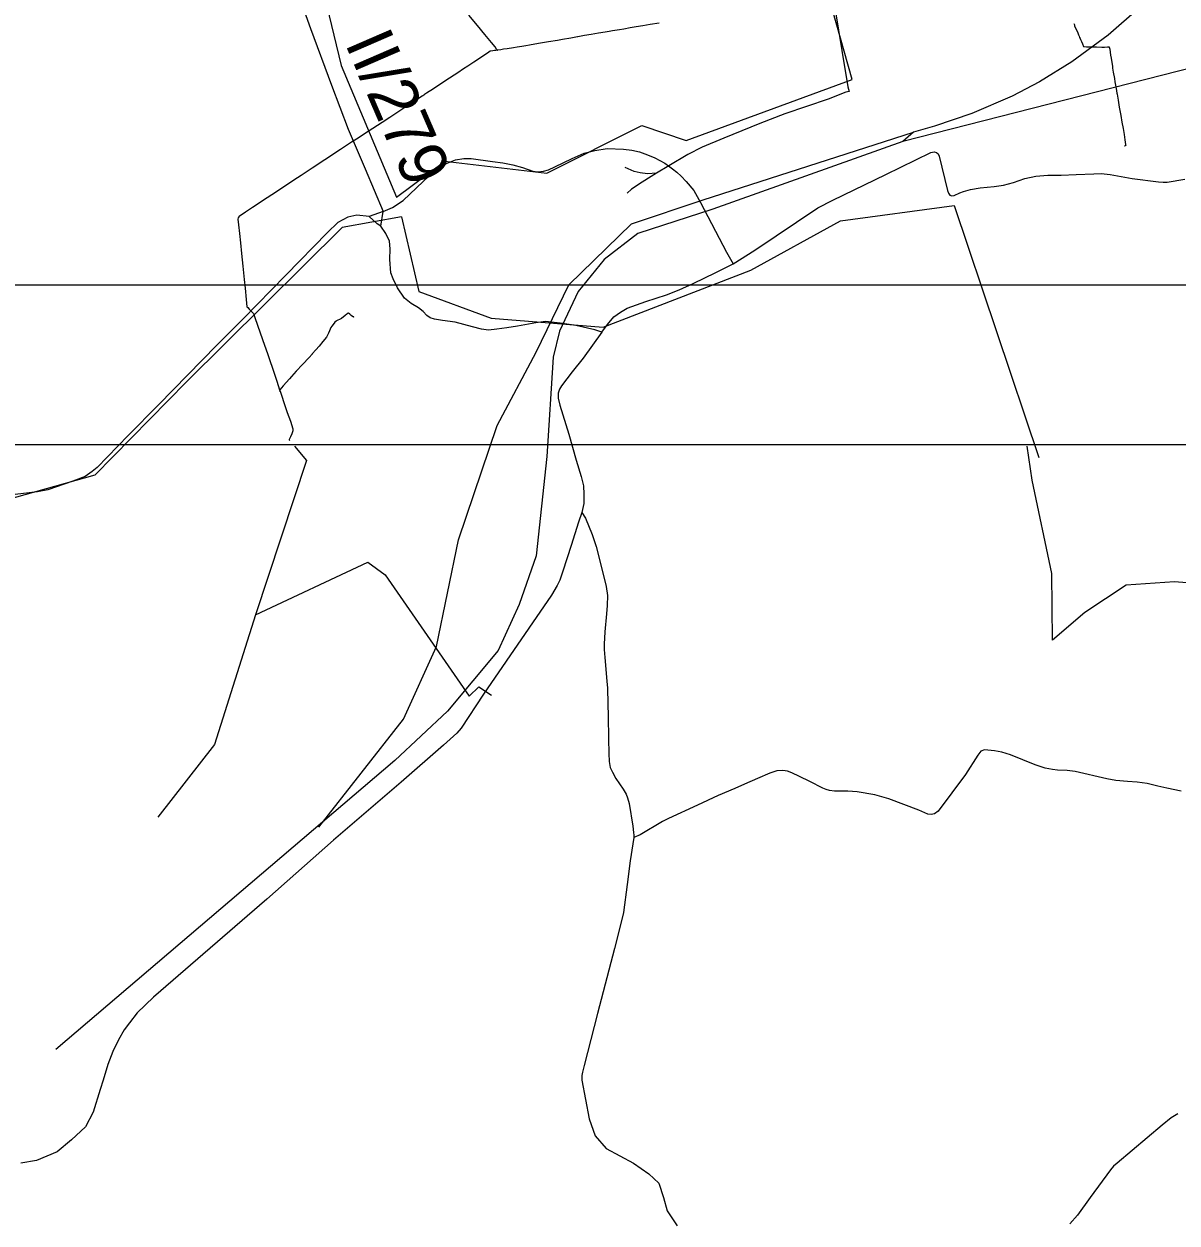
# Model space of a CAD drawing. Extents: x -789162 to -606354, y -1062736 to -945481.
# Drawn here: x -692129 to -688512, y -998419 to -994659 of the extents above; entities that cross this region are included whole.
import ezdxf

# ---------------------------------------------------------------- set-up
doc = ezdxf.new("R2010")
doc.units = 0
for name, color, linetype in [('_Rámeček', 7, 'Continuous'), ('_SIRSI VZTAHY_CYKLOTRASY MISTNI S', 7, 'Continuous'), ('_SIRSI VZTAHY_SILNICE I a II TRIDY_STAV POPIS', 7, 'Continuous'), ('_SIRSI VZTAHY_SILNICE II TRIDY_STAV', 7, 'Continuous'), ('_SIRSI VZTAHY_SILNICE III TRIDY_STAV', 7, 'Continuous'), ('_SIRSI VZTAHY_VTL PLYNOVOD', 7, 'Continuous'), ('_SIRSI VZTAHY_ZELEZNICE NAVRH', 7, 'Continuous')]:
    doc.layers.add(name, color=color, linetype=linetype)

msp = doc.modelspace()

# ---------------------------------------------------------------- linework, layer by layer
at = {"layer": '_Rámeček'}
msp.add_line((-694376.9, -995477.3), (-674375.7, -995477.3), dxfattribs=at)
msp.add_lwpolyline([(-673887.2, -995977.3), (-673887.2, -966277.3), (-694887.2, -966277.3), (-694887.2, -995977.3)], close=True, dxfattribs=at)
at = {"layer": '_SIRSI VZTAHY_CYKLOTRASY MISTNI S'}
for points in [[(-691391.6, -993801.1), (-691200.1, -993890.9), (-691164.2, -994022.6), (-691248, -994316.1), (-691134.3, -994789.2), (-690960.7, -995202.4), (-690809.2, -995089), (-690488.5, -995126.2), (-690191.2, -994977.4), (-690051.8, -995023.9), (-689531.3, -994833.2), (-689666.1, -994354.3), (-689833.4, -994028.8), (-689985.2, -993902.9), (-689620.2, -993717.2), (-689440.6, -993375.9), (-689255.1, -993214.2)], [(-686688.1, -994819.6), (-686929.8, -994832.8), (-687227.1, -994838.2), (-687336, -994854.1), (-687798, -994883.3), (-688111.3, -994957.7), (-688262.7, -995050.7), (-688121.9, -995473.2), (-688114, -995627.3), (-687952, -996047.1), (-687933.4, -996201.2), (-687957.3, -996339.4), (-688143.2, -996350), (-688270.6, -996384.6), (-688390.1, -996419.1), (-688520.2, -996408.5), (-688671.6, -996419.1), (-688801.7, -996504.1), (-688902.6, -996591.8), (-688905.2, -996381.9), (-688966.3, -996089.6), (-688982.2, -995983.4)], [(-690944.3, -995263.7), (-690890.4, -995497.3), (-690663, -995581.1), (-690312, -995609.8), (-689849.1, -995431.4), (-689567.8, -995275.7), (-689210.7, -995228.5), (-688945.4, -996018.3)], [(-690944.3, -995263.7), (-691130.9, -995297), (-691618.8, -995780.6), (-691906.9, -996073.6), (-692185.7, -996152.6), (-692445.9, -996264.2), (-692478.5, -996320), (-692682.9, -996273.5), (-693723.7, -995929.4), (-693802.7, -995929.4)]]:
    msp.add_lwpolyline(points, dxfattribs=at)
at = {"layer": '_SIRSI VZTAHY_SILNICE II TRIDY_STAV'}
for points in [[(-691285.6, -994517.2), (-691230.1, -994673.1), (-691164.1, -994851.1), (-691112.5, -994988.2), (-691059.1, -995112.7), (-691002.1, -995246.8)], [(-691002.1, -995246.8), (-690973.1, -995233.9), (-690939.4, -995212.7), (-690877, -995153.2), (-690844.7, -995122.9), (-690822.5, -995105), (-690801.6, -995094.9), (-690774.9, -995085.1), (-690749.2, -995080.3), (-690726.5, -995080.8), (-690659.5, -995089.8), (-690626.8, -995094.4), (-690595.2, -995100.7), (-690565.3, -995109.2), (-690532.3, -995120.5), (-690517.5, -995122.4), (-690499.7, -995120.8), (-690483.6, -995115.8), (-690463.3, -995106.6), (-690409.2, -995080.4), (-690371.7, -995064.2), (-690338.4, -995055.3), (-690299.9, -995049.7), (-690248.3, -995051.3)], [(-690248.3, -995051.3), (-690222.7, -995054.9), (-690198.7, -995060.3), (-690173.2, -995069.2), (-690149.9, -995078.7), (-690119.2, -995095), (-690107, -995104), (-690090.2, -995116.3), (-690085.2, -995119.9), (-690080.8, -995123.9), (-690067.5, -995135.9), (-690052.1, -995153.3), (-690028.3, -995181.3)], [(-689903.9, -995411.1), (-689836.5, -995368.1), (-689638.5, -995235.2), (-689591.4, -995211.6), (-689425.1, -995130.5), (-689284.1, -995061.6), (-689274, -995059.7), (-689266.9, -995061.8), (-689261.3, -995066.1), (-689258.2, -995073.2), (-689231.7, -995181.5), (-689229.1, -995189.9), (-689224.6, -995195.2), (-689218.5, -995197.3), (-689211.1, -995196.5), (-689193.5, -995188.4), (-689181.4, -995184.1), (-689160, -995178.2), (-689129.4, -995172.9), (-689086.2, -995168.6), (-689056.7, -995163.8), (-689025.4, -995155.6), (-688989.6, -995143.1), (-688955.2, -995136), (-688917.4, -995133.3), (-688875.8, -995132.7), (-688828.5, -995131.2), (-688773.5, -995128.5), (-688749.6, -995127.7), (-688721.5, -995130.8), (-688652.3, -995143.3), (-688570.7, -995153.9), (-688555.2, -995155.2), (-688542.7, -995155), (-688487.4, -995145.2)], [(-690028.3, -995181.3), (-690006.5, -995218.2), (-689924.9, -995374.3), (-689903.9, -995411.1)], [(-690316.7, -995625.5), (-690298.6, -995600.9), (-690278.7, -995577.4), (-690257.6, -995562.6), (-690237.4, -995550.6), (-690178.4, -995529), (-690114, -995508.3), (-690073.6, -995492.7), (-690029.7, -995472.8), (-689958.3, -995438.4), (-689903.9, -995411.1)], [(-690316.7, -995625.5), (-690374.6, -995707.4), (-690409.5, -995750), (-690443.1, -995793.4), (-690449.6, -995804), (-690452.9, -995817.1), (-690452.9, -995832.6), (-690448, -995853.9), (-690420.1, -995945.5), (-690397.2, -996026.5), (-690381.4, -996077.7), (-690374.3, -996107.2), (-690372.5, -996133.1), (-690372.5, -996162.6), (-690378.7, -996191.2)], [(-690378.7, -996191.2), (-690389.4, -996221.6), (-690412.5, -996294.4), (-690438.6, -996375.2), (-690447.8, -996402.7), (-690456.5, -996419.7), (-690474.4, -996450.6), (-690687.1, -996761.1), (-690757.7, -996867), (-690771.3, -996883.4), (-690812.9, -996920.6), (-690945.8, -997036.7), (-691158.1, -997219), (-691367.5, -997403.2), (-691722.4, -997710.8), (-691773.7, -997760.6), (-691797.9, -997791), (-691814.3, -997813.8), (-691832.7, -997845.2), (-691850.1, -997881.5), (-691866, -997922.1), (-691881, -997970.9), (-691889.7, -998000.4), (-691911.6, -998071.8), (-691935.7, -998118.1), (-691980.2, -998158.8), (-692024.6, -998195.9), (-692089.4, -998223.6), (-692139.3, -998232)], [(-690378.7, -996191.2), (-690367.9, -996209), (-690347.2, -996259.4), (-690333.7, -996297.6), (-690325.5, -996330.2), (-690303.2, -996423.1), (-690299.1, -996451.1), (-690299.4, -996482.3), (-690301.6, -996508.7), (-690306.7, -996565.7), (-690309.1, -996603.7), (-690308.8, -996620.9), (-690306.7, -996645.7), (-690300.7, -996719.7), (-690298.9, -996741.8), (-690297.5, -996791.3), (-690296.7, -996830), (-690295.9, -996901.1), (-690294.8, -996946.8), (-690293.2, -996972.1), (-690290.2, -996990.2), (-690283.3, -997005.8), (-690272.2, -997025.2), (-690249.6, -997058.3), (-690240.5, -997073.9), (-690235.6, -997086.2), (-690231, -997103.5), (-690219.2, -997174.3), (-690216.8, -997194.7), (-690216, -997203.1), (-690216.2, -997210.6)], [(-690216.2, -997210.6), (-690219.2, -997230), (-690227.3, -997283.8), (-690236.4, -997357.5), (-690248.8, -997445.5), (-690251.5, -997459.3), (-690277.1, -997558), (-690330.1, -997762.6), (-690372.3, -997925.7), (-690377.4, -997946.4), (-690379.3, -997956.9), (-690378.8, -997971.2), (-690356.2, -998092.5), (-690337.7, -998146.2), (-690302.5, -998185.1), (-690217.3, -998231.4), (-690169.1, -998264.7), (-690137.6, -998294.4), (-690122.8, -998338.8), (-690111.7, -998381.4), (-690080.2, -998427.7)]]:
    msp.add_lwpolyline(points, dxfattribs=at)
at = {"layer": '_SIRSI VZTAHY_SILNICE III TRIDY_STAV'}
for points in [[(-689583.1, -994620.2), (-689563.1, -994742.2), (-689544.5, -994855.6), (-689540.8, -994870.8)], [(-689540.8, -994870.8), (-689550.5, -994872.8), (-689606.5, -994894.3), (-689742.4, -994940.7), (-689820.5, -994970.4), (-689933.7, -995016.9), (-690001.4, -995045.4), (-690046.2, -995068.1), (-690106.5, -995103.7), (-690144.8, -995126.8)], [(-690144.8, -995126.8), (-690173.5, -995129), (-690196.4, -995126), (-690215, -995121.2), (-690242.9, -995109.2)], [(-690144.8, -995126.8), (-690161.8, -995137.5), (-690189.6, -995154.9), (-690222.8, -995177.3), (-690236.9, -995189.8)], [(-691002.1, -995246.8), (-691046.4, -995262.2)], [(-691009.1, -995293.4), (-691002.1, -995246.8)], [(-691046.4, -995262.2), (-691085.2, -995258.7), (-691113.4, -995264.3), (-691144.1, -995281.8), (-691176.5, -995312.4), (-691308.1, -995446.7), (-691442.2, -995584.8), (-691523.8, -995665.9), (-691707.4, -995853.5), (-691801.7, -995949.3), (-691899.2, -996049.6), (-691914.7, -996062.3), (-691937.3, -996077.6), (-691975.4, -996092.2), (-692054.1, -996119.8), (-692087.1, -996126.2), (-692157, -996134.1)], [(-691009.1, -995293.4), (-691021.6, -995285.2), (-691046.4, -995262.2)], [(-690316.7, -995625.5), (-690338.5, -995617.6), (-690398, -995604.5), (-690447.2, -995597.5), (-690492.6, -995592.1), (-690523.1, -995595.9), (-690580.7, -995606.7), (-690614.1, -995611.4), (-690646, -995616.4), (-690671.9, -995618.9), (-690693.7, -995616), (-690722.2, -995608.7), (-690776.5, -995593.7), (-690815.8, -995589.1), (-690841.3, -995584.5), (-690854.9, -995580.1), (-690865.1, -995572.8), (-690877.2, -995560.1), (-690891.8, -995549.2), (-690914.9, -995535.1), (-690935.5, -995518.5), (-690956.9, -995486), (-690970.5, -995458), (-690977.8, -995439.1), (-690981, -995397.2), (-690980, -995363.9), (-690982.5, -995339.7), (-690994.2, -995315.8), (-691009.1, -995293.4)], [(-688499.4, -997064.4), (-688543.8, -997055.8), (-688572.8, -997049), (-688606.1, -997040.8), (-688637, -997036.6), (-688667.8, -997034.1), (-688704.3, -997031.6), (-688731.9, -997026.4), (-688831.6, -997003.6), (-688856.7, -997000.4), (-688887, -996998.6), (-688903, -996997.3), (-688925.3, -996992.8), (-688956.7, -996982.7), (-689034.7, -996950.5), (-689062.1, -996942.1), (-689084.4, -996938.1), (-689115.8, -996935.1), (-689127.1, -996939.6), (-689136.9, -996951.6), (-689175.9, -997012.9), (-689261.5, -997127.1), (-689272.6, -997136.3), (-689283.1, -997138.2), (-689294.2, -997136.6), (-689321.8, -997124.6), (-689416.1, -997088.7), (-689459.9, -997076), (-689515.5, -997067.1), (-689545.1, -997065.4), (-689586.6, -997064.6), (-689602.5, -997062.7), (-689612.7, -997060.1), (-689623.5, -997055.4), (-689663.7, -997035), (-689696.1, -997019.1), (-689720.7, -997007), (-689733.7, -997002.2), (-689748.2, -997000.2), (-689767.1, -997001.2), (-689789.3, -997008.4), (-689827.9, -997025.3), (-689868.9, -997043.2), (-689898.8, -997056.2), (-689951.9, -997078), (-690015.9, -997108.4), (-690107.6, -997150.3), (-690126.1, -997159.8), (-690196.5, -997202.1), (-690216.2, -997210.6)], [(-688509.4, -998076.8), (-688530.6, -998089.7), (-688558.8, -998112.7), (-688700.2, -998231.7), (-688711.2, -998241), (-688720.8, -998252.5), (-688784.5, -998339.6), (-688823.9, -998394.5), (-688848.6, -998422)]]:
    msp.add_lwpolyline(points, dxfattribs=at)
at = {"layer": '_SIRSI VZTAHY_VTL PLYNOVOD'}
for points in [[(-690645.1, -994740.1), (-690645.2, -994739.9), (-690646, -994738.5), (-690646.3, -994738), (-690646.3, -994738), (-690651.4, -994730.2), (-690662.2, -994716.9), (-690683.5, -994692), (-690706.4, -994663.9), (-690733.6, -994631.3)], [(-690644.6, -994740.6), (-690644.1, -994740.5), (-690643, -994740.4), (-690632.9, -994738.7), (-690624.8, -994737.2), (-690613.4, -994735.4), (-690593.6, -994732.3), (-690581.5, -994730.2), (-690567.7, -994728.1), (-690554.5, -994725.9), (-690542.8, -994724.1), (-690515.2, -994719.4), (-690483.6, -994713.7), (-690455.8, -994709.1), (-690439.6, -994706.2), (-690413.7, -994701.8), (-690392.2, -994698.3), (-690391.9, -994698.2), (-690370.9, -994694.4), (-690349.9, -994690.6), (-690327.2, -994686.7), (-690305.8, -994683.4), (-690293.7, -994681.5), (-690282.8, -994679.4), (-690261.2, -994675.7), (-690247.8, -994673.5), (-690227.4, -994670), (-690208.3, -994667), (-690187.8, -994663.6), (-690164.5, -994659.8), (-690136.1, -994655.2)], [(-688836.3, -994657), (-688834.2, -994661.7), (-688833.3, -994664.2), (-688823.3, -994686.9), (-688821.1, -994692.4), (-688819.7, -994695.3), (-688819.2, -994696.6), (-688818.8, -994697.5), (-688818.8, -994697.5), (-688817.5, -994701.1), (-688816.3, -994704.1), (-688814.9, -994707.2), (-688812, -994714.1), (-688809, -994721), (-688805.6, -994729.4), (-688804.7, -994729.9), (-688795.6, -994730), (-688782.9, -994730.5), (-688764.5, -994730.9), (-688748.1, -994731.1), (-688739.1, -994731), (-688730.6, -994730.8), (-688726.6, -994730.4), (-688724.8, -994730.4), (-688724.5, -994731), (-688723.2, -994737.6), (-688720.8, -994756.2), (-688719, -994766.1), (-688716.5, -994779.7), (-688716.5, -994779.7), (-688716.5, -994779.9), (-688715, -994791), (-688714.1, -994796.9), (-688714.1, -994796.9), (-688712.2, -994809.6), (-688708.4, -994829.6), (-688706.8, -994840.2), (-688705, -994851.2), (-688702, -994867), (-688701.5, -994870.4), (-688701.4, -994872.2), (-688701.2, -994873.4), (-688700.5, -994876), (-688699.9, -994878.8), (-688696.8, -994897.5), (-688693.1, -994919.8), (-688688.4, -994945.7), (-688684.7, -994967.2), (-688681.5, -994986.9), (-688678.3, -995004.9), (-688675.6, -995022.1), (-688674.4, -995029.4), (-688673.2, -995036.5), (-688672.7, -995038.5), (-688672.8, -995040.1), (-688672.8, -995040.1), (-688673.7, -995040.3), (-688673.9, -995040.3), (-688674.3, -995040.4), (-688674.5, -995040.4)], [(-690645.6, -994740.8), (-690645.9, -994740.8), (-690646.6, -994740.9), (-690650.2, -994742.2), (-690651.7, -994742.1), (-690651.7, -994742.1), (-690653.1, -994742.1), (-690658, -994742.7), (-690666.4, -994744.1), (-690670.4, -994746.7), (-690690.6, -994760.3), (-690717.6, -994778.4), (-690736.3, -994790.6), (-690750.2, -994799.6), (-690768.2, -994811.8), (-690805.6, -994836.2), (-690844.5, -994861.9), (-690866.4, -994876.2), (-690872.8, -994880.4), (-690874.1, -994881.3), (-690875.2, -994882), (-690875.7, -994882.4), (-690876.9, -994883.1), (-690878.2, -994883.9), (-690879, -994884.4), (-690879.6, -994884.8), (-690909.3, -994904.2), (-690953.1, -994932.8), (-690981.7, -994952), (-691005.4, -994967.9), (-691035, -994987.1), (-691063.6, -995005.9), (-691080.7, -995016.6), (-691101.5, -995029.3), (-691136.3, -995052.8), (-691185.4, -995084.9), (-691224.5, -995111), (-691259.7, -995133.9), (-691282.5, -995148.8), (-691321.7, -995174.9), (-691351.1, -995194.2), (-691366.3, -995204.4), (-691380.4, -995213.4), (-691388.2, -995219), (-691412.7, -995234.7), (-691434.6, -995249.1), (-691454.1, -995262.2), (-691454.2, -995262.5), (-691454.9, -995263.5), (-691457.2, -995267.1), (-691458.5, -995270.9), (-691455.8, -995289), (-691453.1, -995316.1), (-691450.1, -995345.3), (-691446.4, -995378.9), (-691442.4, -995418.1), (-691437.9, -995460.6), (-691435.2, -995487.3), (-691431.9, -995523.3), (-691430.1, -995545.6), (-691427.3, -995548.4), (-691422.2, -995553.3), (-691419, -995556.3), (-691409.3, -995566.5), (-691404.7, -995579.5), (-691396.6, -995602.9), (-691380.6, -995648.3), (-691363.6, -995695.7), (-691360.8, -995704.7), (-691358.5, -995710.8), (-691348.1, -995741.8), (-691335.8, -995779.4), (-691327.5, -995805.9), (-691326.9, -995807.7)], [(-690645.2, -994740.2), (-690645.3, -994740.2), (-690645.7, -994740.2), (-690645.7, -994740.4), (-690645.7, -994740.5)], [(-690645.7, -994740.5), (-690645.4, -994740.5), (-690645.2, -994740.4)], [(-690645.7, -994740.5), (-690645.6, -994740.8)], [(-690644.6, -994740.6), (-690644.7, -994740.6), (-690645, -994740.7), (-690645.6, -994740.8)], [(-690645.1, -994740.1), (-690645.2, -994740.2)], [(-690645.2, -994740.2), (-690645.2, -994740.3), (-690645.2, -994740.4), (-690645.2, -994740.4)], [(-690645.2, -994740.4), (-690644.9, -994740.4), (-690644.7, -994740.3)], [(-690644.7, -994740.3), (-690644.7, -994740.2), (-690644.7, -994740.1), (-690645, -994740.1), (-690645.1, -994740.1)], [(-690644.6, -994740.6), (-690644.7, -994740.3)], [(-688675.9, -995042.4), (-688675.9, -995042.3), (-688676, -995041.8), (-688676.1, -995041.7), (-688676.2, -995040.9), (-688675.3, -995040.6), (-688675.1, -995040.6)], [(-688675.1, -995040.6), (-688675.1, -995040.2), (-688675, -995040.1), (-688674.8, -995040.1), (-688674.6, -995040), (-688674.5, -995040.4)], [(-688674.5, -995040.4), (-688674.8, -995040.5), (-688675.1, -995040.6)], [(-691098.6, -995576), (-691102.8, -995572.6), (-691107.3, -995568.7), (-691110.9, -995565.6), (-691111.9, -995564.7), (-691112, -995564.8), (-691112.5, -995565.2), (-691113.3, -995565.9), (-691116.3, -995569), (-691121.1, -995573.4), (-691133.4, -995582.2), (-691137.5, -995584.3), (-691146.9, -995588.7), (-691148.7, -995589.7), (-691149.9, -995590.8), (-691153.5, -995594), (-691155.8, -995596.7), (-691163.5, -995606.8), (-691166.6, -995611.2), (-691169, -995616.1), (-691170.8, -995620.8), (-691174.1, -995628.9), (-691175.6, -995632.9), (-691176.7, -995635), (-691179.6, -995640.8), (-691191.5, -995654.3), (-691203.4, -995668.8), (-691213.5, -995680.8), (-691224.5, -995693.6), (-691225.1, -995694.3), (-691234.2, -995704.9), (-691255.1, -995726.7), (-691274.7, -995748.1), (-691289.9, -995764.7), (-691295.9, -995771.3), (-691316.5, -995794.1), (-691326, -995806), (-691326.1, -995806.2)], [(-691098.3, -995576.3), (-691098.6, -995576)], [(-691098.3, -995576.3), (-691098.6, -995576)], [(-691098.6, -995576), (-691098.6, -995576)], [(-691098.6, -995576), (-691098.6, -995576), (-691098.6, -995576)], [(-691097.8, -995576.7), (-691098.2, -995576.4), (-691098.3, -995576.3)], [(-691097.8, -995576.7), (-691098, -995576.5), (-691098.3, -995576.3)], [(-691097.7, -995576.7), (-691097.8, -995576.7)], [(-691097.7, -995576.7), (-691097.7, -995576.7), (-691097.8, -995576.7)], [(-691094.8, -995576.9), (-691095.5, -995577.7), (-691095.5, -995577.8), (-691095.9, -995578.3), (-691097.7, -995576.7)], [(-691326.5, -995808.9), (-691326.9, -995809.1), (-691327.2, -995809.2), (-691327, -995809.6), (-691326.9, -995809.9), (-691326.6, -995809.8), (-691326.2, -995809.6)], [(-691326.5, -995807), (-691326.7, -995806.9), (-691326.9, -995806.8), (-691326.7, -995806.4), (-691326.5, -995806), (-691326.1, -995806.2)], [(-691326.9, -995807.7), (-691326.6, -995807.1), (-691326.5, -995807)], [(-691326.9, -995807.7), (-691326.6, -995808.6), (-691326.5, -995808.9)], [(-691326.5, -995807), (-691326.3, -995806.6), (-691326.1, -995806.2)], [(-691326.5, -995808.9), (-691326.3, -995809.3), (-691326.2, -995809.6)], [(-691326.2, -995809.6), (-691326, -995810), (-691325.7, -995810.8), (-691320.4, -995826.3), (-691313.7, -995845.7), (-691303.1, -995877.3), (-691293.5, -995904.6), (-691285.5, -995928.5), (-691285.3, -995934.3), (-691289.1, -995944), (-691292.8, -995953.2), (-691297.4, -995962), (-691297.1, -995962.5), (-691295.2, -995964.9)], [(-691280.2, -995983.4), (-691243.2, -996028.3), (-691403, -996511.9), (-691531, -996918.6), (-691708.8, -997146.5)], [(-691403, -996511.9), (-691050.9, -996346.5), (-690995.8, -996386.4), (-690732.4, -996766.7), (-690702.3, -996737.8), (-690662.1, -996764.2)]]:
    msp.add_lwpolyline(points, dxfattribs=at)
at = {"layer": '_SIRSI VZTAHY_ZELEZNICE NAVRH'}
for points in [[(-686682.5, -994344.6), (-687485.4, -994561.6), (-688457.9, -994794.7), (-689372.2, -995027.4)], [(-688628.5, -994606.8), (-688727.7, -994693.5), (-688841.6, -994777), (-688944, -994839.9), (-689029.7, -994884.9), (-689155.3, -994939.5), (-689272.6, -994979.6), (-689338.9, -994998.5), (-689372.2, -995027.4)], [(-691204.6, -997177.4), (-690938.2, -996839.2), (-690834.6, -996610.7), (-690766.1, -996277), (-690644.7, -995917.9), (-690522.1, -995688.1), (-690419.8, -995477.2), (-690223.2, -995285.9), (-689998.8, -995210.2), (-689338.9, -994998.5)], [(-689372.2, -995027.4), (-689967.7, -995239.8), (-690203.2, -995315.9), (-690309.5, -995397), (-690390.6, -995498.3), (-690448.8, -995622.5), (-690469.1, -995703.6), (-690489.3, -996015.3), (-690522.3, -996327), (-690575.4, -996479.1), (-690641.3, -996623.5), (-690800.8, -996813.6), (-690965.4, -996968.2), (-692029, -997875.4)]]:
    msp.add_lwpolyline(points, dxfattribs=at)

# ---------------------------------------------------------------- texts
at = {"layer": '_SIRSI VZTAHY_SILNICE I a II TRIDY_STAV POPIS'}
msp.add_text('II/279', height=150, rotation=293.4176, dxfattribs=at).set_placement((-691123.5, -994718.5))

doc.saveas('drawing.dxf')
